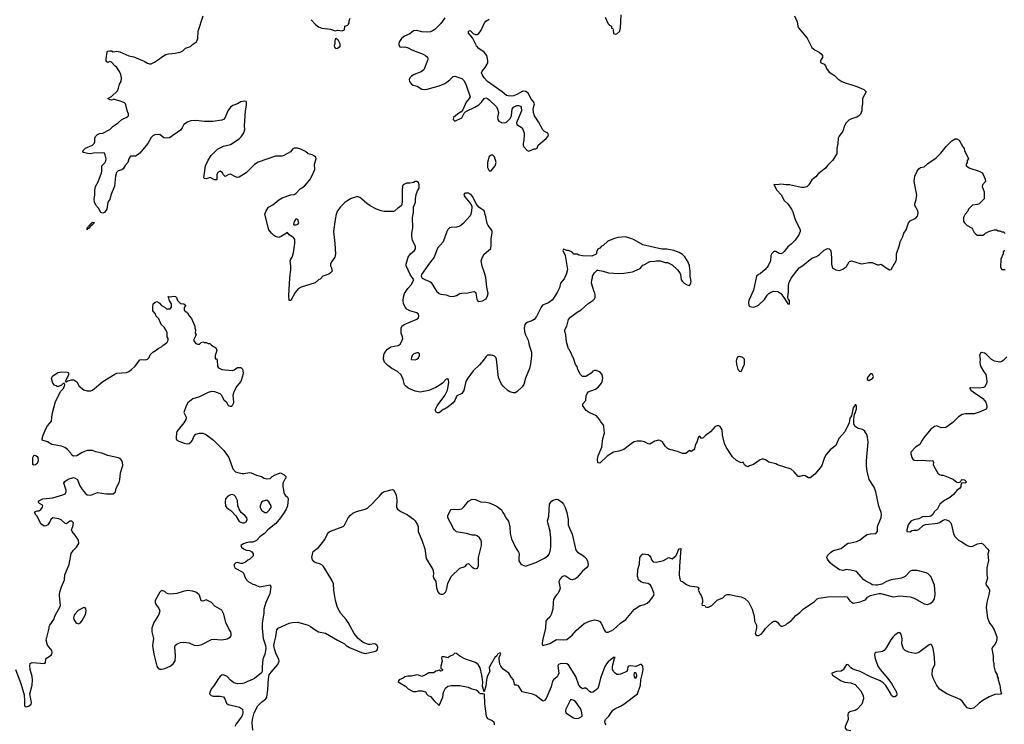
# Model space of a CAD drawing. Header units: inches. Extents: x 2293880 to 2522759, y 823965 to 1006879.
# Tile 258 of 325: x 2400367 to 2411780, y 958496 to 966665. Entities that reach past the tile are written whole.
import ezdxf

# ---------------------------------------------------------------- set-up
doc = ezdxf.new("R2010")
doc.units = ezdxf.units.IN
doc.header["$MEASUREMENT"] = 0
for name, color, linetype in [('C4905', 7, 'Continuous'), ('C4906', 7, 'Continuous'), ('C4915', 7, 'Continuous'), ('C4916', 7, 'Continuous')]:
    doc.layers.add(name, color=color, linetype=linetype)

msp = doc.modelspace()

# ---------------------------------------------------------------- linework, layer by layer
at = {"layer": 'C4905', "color": 5}
for points, elevation in [([(2400320, 959130), (2400381, 958970), (2400417, 958837), (2400424, 958770), (2400424, 958710), (2400430, 958701), (2400450, 958699), (2400478, 958710), (2400498, 958730), (2400502, 958750), (2400484, 958850), (2400510, 958950), (2400515, 959010), (2400510, 959050), (2400488, 959132), (2400484, 959176), (2400490, 959202), (2400510, 959211), (2400658, 959202), (2400667, 959213), (2400668, 959250), (2400676, 959264), (2400730, 959296), (2400741, 959310), (2400745, 959330), (2400741, 959350), (2400690, 959415), (2400673, 959470), (2400709, 959610), (2400709, 959631), (2400715, 959645), (2400762, 959710), (2400775, 959750), (2400839, 959870), (2400829, 959989), (2400830, 960000)], 140), ([(2401974, 960000), (2401936, 959930), (2401936, 959910), (2401945, 959890), (2401980, 959840), (2401990, 959810), (2401978, 959770), (2401922, 959678), (2401898, 959610), (2401897, 959570), (2401917, 959490), (2401908, 959408), (2401922, 959310), (2401956, 959170), (2401970, 959148), (2401990, 959135), (2402010, 959134), (2402050, 959143), (2402110, 959170), (2402144, 959196), (2402161, 959219), (2402167, 959233), (2402174, 959290), (2402166, 959390), (2402170, 959411), (2402191, 959431), (2402230, 959446), (2402270, 959448), (2402330, 959440), (2402390, 959415), (2402430, 959408), (2402477, 959423), (2402590, 959480), (2402610, 959484), (2402710, 959474), (2402770, 959488), (2402809, 959510), (2402818, 959530), (2402819, 959550), (2402813, 959570), (2402795, 959595), (2402757, 959677), (2402734, 959774), (2402710, 959819), (2402630, 959865), (2402589, 959909), (2402536, 959936), (2402530, 959938), (2402490, 959922), (2402470, 959928), (2402450, 959995), (2402444, 960000)], 140), ([(2403262, 960000), (2403220, 959910), (2403195, 959830), (2403195, 959785), (2403179, 959670), (2403179, 959610), (2403190, 959490), (2403217, 959410), (2403219, 959370), (2403210, 959310), (2403187, 959250), (2403176, 959164), (2403178, 959110), (2403170, 959094), (2403090, 959027), (2403056, 959010), (2403007, 958993), (2402970, 958972), (2402950, 958968), (2402890, 958967), (2402850, 958978), (2402810, 959008), (2402770, 959052), (2402730, 959068), (2402710, 959065), (2402690, 959052), (2402670, 959027), (2402617, 958943), (2402590, 958910), (2402571, 958870), (2402568, 958848), (2402585, 958830), (2402610, 958823), (2402690, 958824), (2402730, 958813), (2402745, 958790), (2402763, 958743), (2402785, 958725), (2402870, 958708), (2402914, 958694), (2402951, 958670), (2402953, 958633), (2402950, 958610), (2402942, 958590), (2402916, 958550), (2402877, 958503), (2402862, 958470)], 140), ([(2403068, 958430), (2403062, 958510), (2403064, 958550), (2403083, 958630), (2403127, 958710), (2403170, 958752), (2403218, 958790), (2403231, 958809), (2403244, 958896), (2403252, 959028), (2403260, 959070), (2403280, 959100), (2403358, 959190), (2403368, 959210), (2403373, 959230), (2403372, 959250), (2403338, 959310), (2403320, 959370), (2403314, 959410), (2403319, 959450), (2403337, 959510), (2403347, 959590), (2403361, 959610), (2403490, 959668), (2403530, 959678), (2403590, 959682), (2403710, 959646), (2403739, 959630), (2403790, 959590), (2403830, 959570), (2403910, 959554), (2404050, 959471), (2404106, 959446), (2404131, 959430), (2404151, 959411), (2404190, 959387), (2404327, 959327), (2404370, 959318), (2404390, 959320), (2404490, 959345), (2404507, 959353), (2404516, 959364), (2404518, 959390), (2404509, 959410), (2404490, 959427), (2404470, 959430), (2404430, 959421), (2404410, 959422), (2404350, 959446), (2404290, 959492), (2404244, 959550), (2404219, 959590), (2404175, 959675), (2404152, 959710), (2404090, 959781), (2404052, 959850), (2404027, 959930), (2404017, 960000)], 140), ([(2406593, 960000), (2406577, 959983), (2406555, 959945), (2406549, 959910), (2406547, 959830), (2406529, 959770), (2406510, 959739), (2406480, 959710), (2406467, 959690), (2406463, 959610), (2406427, 959467), (2406424, 959430), (2406430, 959411), (2406510, 959434), (2406590, 959480), (2406670, 959476), (2406710, 959481), (2406770, 959530), (2406816, 959584), (2406910, 959664), (2406970, 959692), (2407030, 959708), (2407070, 959698), (2407090, 959688), (2407108, 959670), (2407142, 959590), (2407156, 959570), (2407170, 959565), (2407190, 959566), (2407246, 959590), (2407332, 959668), (2407393, 959710), (2407490, 959827), (2407550, 959871), (2407610, 959887), (2407639, 959901), (2407670, 959927), (2407716, 959990), (2407719, 960000)], 140), ([(2408259, 960000), (2408265, 959990), (2408277, 959957), (2408282, 959930), (2408282, 959910), (2408274, 959890), (2408278, 959878), (2408310, 959874), (2408318, 959858), (2408330, 959854), (2408350, 959854), (2408390, 959872), (2408450, 959936), (2408518, 959962), (2408550, 959992), (2408566, 960000)], 140), ([(2408598, 960000), (2408664, 959984), (2408730, 959975), (2408773, 959953), (2408816, 959916), (2408859, 959830), (2408879, 959750), (2408885, 959690), (2408906, 959646), (2408906, 959610), (2408892, 959550), (2408902, 959530), (2408910, 959525), (2408935, 959525), (2408960, 959540), (2408989, 959571), (2409010, 959605), (2409042, 959638), (2409090, 959682), (2409110, 959692), (2409130, 959692), (2409150, 959682), (2409170, 959652), (2409190, 959632), (2409210, 959632), (2409249, 959651), (2409268, 959670), (2409310, 959696), (2409363, 959757), (2409410, 959791), (2409450, 959830), (2409579, 959921), (2409609, 959951), (2409630, 959959), (2409734, 959974), (2409930, 959979), (2409953, 959973), (2409990, 959927), (2410000, 959919)], 140), ([(2407166, 958490), (2407152, 958510), (2407149, 958530), (2407159, 958550), (2407196, 958590), (2407241, 958659), (2407264, 958676), (2407330, 958705), (2407370, 958728), (2407530, 958850), (2407564, 958950), (2407567, 959013), (2407588, 959090), (2407594, 959130), (2407591, 959171), (2407572, 959192), (2407550, 959186), (2407510, 959165), (2407450, 959173), (2407425, 959170), (2407418, 959162), (2407413, 959130), (2407403, 959110), (2407330, 959078), (2407310, 959073), (2407290, 959075), (2407270, 959088), (2407251, 959110), (2407237, 959137), (2407238, 959170), (2407262, 959258), (2407271, 959271), (2407250, 959272), (2407190, 959221), (2407170, 959199), (2407150, 959165), (2407098, 959030), (2407081, 958950), (2407067, 958913), (2407030, 958879), (2407010, 958868), (2406990, 958865), (2406970, 958875), (2406950, 958901), (2406930, 958915), (2406910, 958915), (2406890, 958908), (2406870, 958921), (2406850, 958951), (2406812, 959050), (2406730, 959184), (2406710, 959196), (2406650, 959201), (2406630, 959198), (2406612, 959188), (2406606, 959174), (2406616, 959090), (2406610, 959070), (2406595, 959045), (2406555, 959010), (2406544, 958996), (2406526, 958930), (2406470, 958796), (2406450, 958772), (2406430, 958766), (2406350, 958830), (2406310, 958846), (2406190, 958871), (2406150, 958941), (2406130, 958951), (2406111, 958951), (2406101, 958961), (2406091, 959010), (2406062, 959042), (2406038, 959090), (2405970, 959136), (2405944, 959170), (2405934, 959194), (2405924, 959250), (2405925, 959275), (2405942, 959310), (2405940, 959320), (2405930, 959322), (2405910, 959312), (2405898, 959290), (2405875, 959270), (2405815, 959170), (2405810, 959150), (2405815, 959110), (2405787, 959050), (2405778, 959010), (2405770, 958942), (2405750, 958872), (2405733, 958933), (2405737, 958990), (2405724, 959064), (2405703, 959150), (2405681, 959190), (2405650, 959211), (2405533, 959253), (2405467, 959287), (2405430, 959318), (2405410, 959322), (2405390, 959302), (2405350, 959282), (2405330, 959265), (2405290, 959278), (2405260, 959280), (2405258, 959262), (2405264, 959230), (2405248, 959170), (2405248, 959148), (2405266, 959130), (2405262, 959118), (2405250, 959114), (2405230, 959122), (2405210, 959118), (2405190, 959111), (2405169, 959091), (2405110, 959093), (2405072, 959068), (2405030, 959051), (2404990, 959067), (2404970, 959071), (2404910, 959055), (2404866, 959054), (2404830, 959046), (2404810, 959031), (2404766, 959010), (2404758, 959002), (2404755, 958990), (2404838, 958938), (2404870, 958906), (2404919, 958879), (2404930, 958875), (2404964, 958876), (2404990, 958885), (2405030, 958886), (2405070, 958873), (2405086, 958846), (2405102, 958830), (2405130, 958819), (2405170, 958769), (2405230, 958715), (2405270, 958809), (2405280, 958870), (2405289, 958891), (2405304, 958916), (2405330, 958937), (2405370, 958946), (2405470, 958946), (2405567, 958927), (2405607, 958907), (2405657, 958897), (2405670, 958888), (2405690, 958862), (2405710, 958852), (2405735, 958855), (2405749, 958849), (2405755, 958735), (2405773, 958590), (2405790, 958564), (2405842, 958542), (2405863, 958523), (2405868, 958490)], 120), ([(2410000, 959152), (2409970, 959187), (2409950, 959191), (2409913, 959127), (2409890, 959112), (2409833, 959107), (2409779, 959090), (2409783, 959070), (2409890, 959001), (2409930, 958985), (2410000, 958976)], 120), ([(2410000, 958645), (2409990, 958642), (2409970, 958625), (2409965, 958610), (2409972, 958550), (2409936, 958470), (2409935, 958450), (2409950, 958433), (2410000, 958424)], 120)]:
    msp.add_lwpolyline(points, dxfattribs=dict(at, elevation=elevation))
for points, elevation in [([(2401110, 959849), (2401046, 959814), (2401006, 959774), (2400999, 959761), (2400990, 959730), (2400993, 959710), (2401017, 959677), (2401030, 959667), (2401050, 959662), (2401070, 959673), (2401090, 959699), (2401128, 959770), (2401139, 959810), (2401135, 959835), (2401126, 959846)], 140), ([(2407510, 959094), (2407490, 959092), (2407484, 959070), (2407488, 959048), (2407496, 959036), (2407510, 959031), (2407522, 959050), (2407522, 959070)], 120), ([(2406770, 958781), (2406750, 958778), (2406696, 958670), (2406693, 958650), (2406699, 958630), (2406787, 958570), (2406810, 958563), (2406850, 958566), (2406877, 958583), (2406885, 958595), (2406882, 958630), (2406870, 958670), (2406810, 958759), (2406790, 958774)], 120)]:
    msp.add_lwpolyline(points, close=True, dxfattribs=dict(at, elevation=elevation))
at = {"layer": 'C4906', "color": 5}
for points, elevation in [([(2407154, 966694), (2407190, 966618), (2407203, 966603), (2407226, 966590), (2407228, 966568), (2407242, 966562), (2407247, 966547), (2407250, 966506), (2407270, 966498), (2407290, 966502), (2407322, 966530), (2407324, 966536), (2407331, 966569), (2407339, 966721)], 120), ([(2410000, 962062), (2409990, 962046), (2409981, 961990), (2409932, 961888), (2409862, 961810), (2409827, 961730), (2409762, 961678), (2409715, 961625), (2409695, 961590), (2409663, 961497), (2409645, 961470), (2409582, 961398), (2409530, 961355), (2409510, 961355), (2409470, 961378), (2409450, 961382), (2409410, 961368), (2409390, 961369), (2409343, 961423), (2409310, 961454), (2409150, 961504), (2409130, 961514), (2409050, 961535), (2409010, 961562), (2408990, 961569), (2408970, 961569), (2408950, 961562), (2408871, 961509), (2408826, 961494), (2408810, 961482), (2408786, 961490), (2408770, 961506), (2408754, 961534), (2408730, 961529), (2408675, 961555), (2408630, 961598), (2408555, 961710), (2408535, 961750), (2408513, 961850), (2408509, 961910), (2408488, 961948), (2408470, 961958), (2408450, 961958), (2408430, 961949), (2408373, 961887), (2408316, 961844), (2408290, 961819), (2408270, 961809), (2408250, 961838), (2408234, 961830), (2408221, 961779), (2408196, 961730), (2408187, 961690), (2408180, 961680), (2408150, 961658), (2408130, 961669), (2408090, 961634), (2408050, 961634), (2407990, 961659), (2407886, 961686), (2407874, 961694), (2407850, 961722), (2407819, 961770), (2407786, 961786), (2407770, 961789), (2407730, 961779), (2407670, 961745), (2407650, 961749), (2407610, 961770), (2407570, 961777), (2407523, 961777), (2407490, 961770), (2407470, 961758), (2407370, 961683), (2407310, 961661), (2407250, 961653), (2407175, 961605), (2407090, 961522), (2407070, 961526), (2407064, 961570), (2407074, 961610), (2407113, 961710), (2407127, 961810), (2407144, 961870), (2407137, 961950), (2407129, 961970), (2407103, 962003), (2407089, 962030), (2407052, 962072), (2406968, 962110), (2406934, 962134), (2406895, 962190), (2406895, 962210), (2406928, 962250), (2406935, 962310), (2406955, 962350), (2407040, 962380), (2407077, 962410), (2407110, 962451), (2407119, 962470), (2407125, 962510), (2407117, 962550), (2407090, 962582), (2407050, 962598), (2407030, 962598), (2407010, 962589), (2406990, 962568), (2406930, 962529), (2406890, 962528), (2406868, 962550), (2406838, 962610), (2406830, 962646), (2406809, 962669), (2406789, 962730), (2406738, 962838), (2406728, 962850), (2406704, 962930), (2406699, 963010), (2406684, 963050), (2406684, 963070), (2406709, 963110), (2406729, 963191), (2406750, 963218), (2406830, 963276), (2406877, 963303), (2406954, 963370), (2407011, 963409), (2407030, 963430), (2407038, 963450), (2407038, 963478), (2407035, 963495), (2407024, 963510), (2406995, 963610), (2406998, 963650), (2407007, 963673), (2407008, 963692), (2407028, 963732), (2407060, 963760), (2407070, 963762), (2407130, 963751), (2407191, 963731), (2407310, 963723), (2407370, 963727), (2407470, 963743), (2407488, 963750), (2407558, 963782), (2407590, 963818), (2407610, 963825), (2407670, 963861), (2407730, 963865), (2407750, 963871), (2407790, 963871), (2407850, 963851), (2407874, 963850), (2407930, 963822), (2407990, 963765), (2408019, 963730), (2408027, 963710), (2408036, 963650), (2408050, 963631), (2408071, 963610), (2408105, 963590), (2408130, 963585), (2408145, 963610), (2408150, 963630), (2408138, 963690), (2408139, 963750), (2408129, 963811), (2408114, 963854), (2408075, 963915), (2408050, 963941), (2408010, 963965), (2407950, 963989), (2407870, 964003), (2407810, 964005), (2407590, 964053), (2407490, 964112), (2407450, 964130), (2407390, 964146), (2407302, 964138), (2407250, 964125), (2407183, 964097), (2407130, 964048), (2407110, 964038), (2407090, 964018), (2407070, 964006), (2407054, 963970), (2407054, 963950), (2407050, 963946), (2406997, 963923), (2406890, 963928), (2406850, 963935), (2406830, 963948), (2406790, 963948), (2406770, 963969), (2406730, 963989), (2406709, 963989), (2406670, 964006), (2406662, 963990), (2406691, 963931), (2406718, 963770), (2406702, 963710), (2406679, 963661), (2406637, 963610), (2406623, 963557), (2406598, 963502), (2406543, 963417), (2406497, 963383), (2406426, 963354), (2406410, 963332), (2406356, 963224), (2406330, 963191), (2406310, 963177), (2406239, 963150), (2406222, 963130), (2406214, 963090), (2406219, 963050), (2406231, 963011), (2406260, 962950), (2406271, 962890), (2406298, 962810), (2406300, 962770), (2406289, 962671), (2406277, 962623), (2406231, 962510), (2406210, 962436), (2406193, 962410), (2406130, 962350), (2406110, 962338), (2406090, 962338), (2406050, 962352), (2406030, 962364), (2405970, 962415), (2405950, 962439), (2405915, 962515), (2405893, 962730), (2405887, 962747), (2405870, 962765), (2405850, 962773), (2405830, 962777), (2405790, 962774), (2405770, 962758), (2405743, 962717), (2405697, 962663), (2405625, 962595), (2405560, 962510), (2405537, 962470), (2405515, 962365), (2405491, 962330), (2405435, 962305), (2405410, 962250), (2405390, 962225), (2405330, 962173), (2405290, 962149), (2405275, 962145), (2405230, 962109), (2405210, 962109), (2405196, 962116), (2405186, 962130), (2405188, 962148), (2405205, 962190), (2405293, 962307), (2405325, 962370), (2405341, 962459), (2405337, 962490), (2405330, 962501), (2405310, 962497), (2405267, 962453), (2405230, 962425), (2405190, 962401), (2405110, 962366), (2405010, 962345), (2404950, 962358), (2404870, 962395), (2404839, 962419), (2404828, 962430), (2404813, 962493), (2404787, 962547), (2404747, 962587), (2404681, 962621), (2404634, 962654), (2404595, 962695), (2404582, 962730), (2404582, 962750), (2404593, 962790), (2404610, 962822), (2404630, 962845), (2404670, 962872), (2404754, 962886), (2404776, 962904), (2404794, 962930), (2404806, 962970), (2404804, 962990), (2404789, 963031), (2404789, 963090), (2404797, 963110), (2404822, 963130), (2404970, 963194), (2404988, 963210), (2404995, 963230), (2404990, 963250), (2404970, 963268), (2404890, 963289), (2404853, 963310), (2404837, 963330), (2404816, 963370), (2404810, 963410), (2404815, 963450), (2404827, 963490), (2404866, 963550), (2404903, 963590), (2404936, 963650), (2404893, 963710), (2404847, 963810), (2404845, 963830), (2404868, 963910), (2404897, 963950), (2404942, 963990), (2404954, 964010), (2404954, 964034), (2404921, 964110), (2404913, 964150), (2404914, 964190), (2404924, 964250), (2404920, 964370), (2404931, 964430), (2404933, 964490), (2404953, 964550), (2404954, 964590), (2404963, 964637), (2404978, 964682), (2404996, 964710), (2404999, 964750), (2404990, 964778), (2404970, 964788), (2404950, 964788), (2404930, 964778), (2404891, 964769), (2404850, 964769), (2404811, 964749), (2404803, 964730), (2404799, 964690), (2404802, 964550), (2404791, 964510), (2404771, 964490), (2404750, 964479), (2404716, 964450), (2404698, 964442), (2404590, 964443), (2404555, 964450), (2404504, 964470), (2404430, 964506), (2404390, 964535), (2404330, 964589), (2404310, 964604), (2404290, 964610), (2404269, 964611), (2404210, 964592), (2404170, 964570), (2404136, 964544), (2404086, 964494), (2404052, 964448), (2404036, 964410), (2404022, 964350), (2404004, 964210), (2404019, 964070), (2404027, 963950), (2404019, 963910), (2403982, 963858), (2403971, 963830), (2403971, 963810), (2403981, 963790), (2403987, 963750), (2403971, 963729), (2403950, 963713), (2403882, 963690), (2403850, 963658), (2403831, 963649), (2403790, 963615), (2403630, 963564), (2403594, 963546), (2403558, 963502), (2403510, 963408), (2403489, 963409), (2403485, 963470), (2403497, 963670), (2403509, 963770), (2403509, 963810), (2403501, 963870), (2403509, 963890), (2403525, 963910), (2403539, 963961), (2403557, 964070), (2403555, 964115), (2403540, 964140), (2403490, 964169), (2403470, 964198), (2403399, 964150), (2403370, 964141), (2403333, 964150), (2403310, 964165), (2403284, 964190), (2403255, 964230), (2403210, 964411), (2403222, 964450), (2403250, 964492), (2403300, 964520), (2403370, 964575), (2403410, 964598), (2403510, 964633), (2403550, 964640), (2403569, 964650), (2403617, 964703), (2403670, 964736), (2403730, 964807), (2403754, 964850), (2403788, 964928), (2403783, 964990), (2403804, 965050), (2403798, 965070), (2403783, 965083), (2403757, 965097), (2403709, 965109), (2403678, 965138), (2403625, 965165), (2403586, 965174), (2403550, 965175), (2403533, 965167), (2403507, 965133), (2403430, 965089), (2403410, 965084), (2403330, 965082), (2403130, 965015), (2403090, 964987), (2402991, 964889), (2402910, 964840), (2402890, 964837), (2402870, 964842), (2402810, 964873), (2402791, 964869), (2402748, 964848), (2402730, 964866), (2402718, 964890), (2402690, 964908), (2402665, 964895), (2402652, 964870), (2402652, 964808), (2402626, 964810), (2402575, 964835), (2402530, 964819), (2402510, 964822), (2402502, 964830), (2402522, 964970), (2402550, 965036), (2402588, 965092), (2402658, 965162), (2402730, 965197), (2402810, 965219), (2402910, 965285), (2402933, 965307), (2402966, 965354), (2402977, 965390), (2402974, 965434), (2402984, 965610), (2402995, 965675), (2402994, 965710), (2402990, 965715), (2402970, 965720), (2402930, 965711), (2402890, 965688), (2402837, 965670), (2402810, 965651), (2402778, 965610), (2402748, 965532), (2402730, 965509), (2402710, 965501), (2402606, 965486), (2402510, 965486), (2402410, 965498), (2402350, 965492), (2402310, 965475), (2402271, 965450), (2402250, 965410), (2402230, 965385), (2402105, 965295), (2402070, 965290), (2402037, 965297), (2401990, 965333), (2401934, 965330), (2401910, 965317), (2401890, 965299), (2401851, 965230), (2401761, 965119), (2401730, 965093), (2401710, 965083), (2401650, 965082), (2401631, 965050), (2401619, 965010), (2401590, 964974), (2401566, 964934), (2401550, 964924), (2401510, 964912), (2401488, 964892), (2401478, 964850), (2401467, 964733), (2401422, 964630), (2401410, 964582), (2401388, 964550), (2401375, 964470), (2401350, 964430), (2401330, 964421), (2401308, 964429), (2401281, 964481), (2401250, 964515), (2401233, 964550), (2401229, 964590), (2401237, 964630), (2401236, 964690), (2401246, 964730), (2401275, 964785), (2401314, 964890), (2401319, 964910), (2401319, 964970), (2401355, 965005), (2401366, 965030), (2401368, 965050), (2401359, 965099), (2401350, 965116), (2401330, 965123), (2401224, 965116), (2401189, 965109), (2401152, 965112), (2401105, 965125), (2401098, 965130), (2401102, 965150), (2401130, 965174), (2401210, 965210), (2401230, 965230), (2401238, 965250), (2401239, 965290), (2401246, 965310), (2401270, 965335), (2401290, 965344), (2401330, 965350), (2401410, 965393), (2401451, 965429), (2401510, 965468), (2401550, 965506), (2401610, 965533), (2401627, 965550), (2401629, 965570), (2401612, 965612), (2401598, 965678), (2401593, 965690), (2401581, 965701), (2401554, 965714), (2401470, 965740), (2401450, 965740), (2401430, 965732), (2401410, 965736), (2401387, 965750), (2401430, 965776), (2401499, 965841), (2401512, 965870), (2401523, 965917), (2401541, 965950), (2401546, 965990), (2401538, 966030), (2401524, 966064), (2401494, 966110), (2401470, 966130), (2401430, 966174), (2401410, 966181), (2401390, 966170), (2401376, 966176), (2401370, 966188), (2401370, 966210), (2401380, 966290), (2401390, 966300), (2401410, 966304), (2401430, 966304), (2401450, 966294), (2401490, 966299), (2401529, 966291), (2401630, 966244), (2401690, 966235), (2401790, 966190), (2401810, 966185), (2401850, 966162), (2401870, 966154), (2401890, 966154), (2401930, 966171), (2401989, 966210), (2402010, 966231), (2402060, 966260), (2402090, 966271), (2402170, 966276), (2402228, 966290), (2402256, 966304), (2402287, 966333), (2402346, 966354), (2402370, 966378), (2402415, 966410), (2402432, 966448), (2402437, 966530), (2402495, 966710)], 140), ([(2403745, 966665), (2403795, 966610), (2403830, 966583), (2403870, 966565), (2403970, 966556), (2404024, 966536), (2404050, 966542), (2404104, 966536), (2404130, 966546), (2404134, 966590), (2404170, 966602), (2404176, 966610), (2404186, 966630), (2404187, 966653), (2404196, 966684)], 120), ([(2405295, 966685), (2405250, 966622), (2405177, 966550), (2405160, 966540), (2405130, 966526), (2405090, 966522), (2405030, 966524), (2404970, 966541), (2404930, 966536), (2404890, 966500), (2404828, 966472), (2404794, 966446), (2404768, 966412), (2404760, 966390), (2404760, 966370), (2404772, 966352), (2404790, 966346), (2404830, 966350), (2404870, 966339), (2404914, 966314), (2405045, 966265), (2405072, 966250), (2405094, 966230), (2405097, 966210), (2405095, 966190), (2405050, 966084), (2405020, 966060), (2404941, 966030), (2404910, 966012), (2404890, 965990), (2404883, 965970), (2404886, 965950), (2404910, 965917), (2404926, 965906), (2404973, 965893), (2405030, 965859), (2405055, 965855), (2405090, 965861), (2405230, 965898), (2405294, 965926), (2405353, 965967), (2405390, 966007), (2405410, 966011), (2405490, 965984), (2405517, 965957), (2405544, 965904), (2405587, 965770), (2405577, 965750), (2405542, 965710), (2405502, 965618), (2405485, 965595), (2405442, 965570), (2405395, 965530), (2405390, 965508), (2405410, 965489), (2405490, 965529), (2405517, 965583), (2405539, 965601), (2405643, 965650), (2405690, 965678), (2405720, 965710), (2405750, 965752), (2405770, 965759), (2405790, 965753), (2405810, 965737), (2405894, 965654), (2405906, 965626), (2405915, 965590), (2405907, 965530), (2405909, 965509), (2405922, 965490), (2405950, 965474), (2405990, 965470), (2406010, 965476), (2406056, 965524), (2406066, 965554), (2406074, 965626), (2406089, 965651), (2406130, 965670), (2406150, 965670), (2406170, 965661), (2406181, 965650), (2406184, 965610), (2406132, 965490), (2406127, 965470), (2406130, 965450), (2406190, 965412), (2406203, 965383), (2406215, 965350), (2406215, 965330), (2406212, 965268), (2406201, 965230), (2406201, 965210), (2406210, 965189), (2406250, 965149), (2406270, 965141), (2406277, 965143), (2406330, 965169), (2406350, 965168), (2406365, 965175), (2406378, 965210), (2406470, 965287), (2406487, 965310), (2406495, 965330), (2406490, 965351), (2406450, 965370), (2406429, 965389), (2406381, 965481), (2406335, 965550), (2406323, 965590), (2406320, 965630), (2406334, 965690), (2406327, 965710), (2406293, 965753), (2406265, 965810), (2406232, 965832), (2406210, 965835), (2406190, 965832), (2406130, 965798), (2406090, 965783), (2406050, 965778), (2406010, 965786), (2405960, 965830), (2405790, 965950), (2405750, 965990), (2405727, 966030), (2405721, 966050), (2405727, 966070), (2405761, 966110), (2405786, 966150), (2405794, 966170), (2405794, 966190), (2405780, 966250), (2405750, 966290), (2405690, 966332), (2405661, 966361), (2405616, 966456), (2405570, 966507), (2405569, 966530), (2405590, 966538), (2405623, 966503), (2405650, 966492), (2405670, 966495), (2405690, 966505), (2405717, 966543), (2405754, 966630), (2405771, 966649), (2405810, 966670)], 120), ([(2409349, 966710), (2409379, 966639), (2409385, 966590), (2409394, 966570), (2409494, 966450), (2409550, 966342), (2409588, 966310), (2409635, 966290), (2409659, 966270), (2409674, 966250), (2409673, 966227), (2409649, 966190), (2409650, 966169), (2409690, 966148), (2409709, 966129), (2409720, 966100), (2409750, 966058), (2409810, 966018), (2409850, 965978), (2409898, 965950), (2409948, 965930), (2410000, 965914)], 120), ([(2410000, 965513), (2409978, 965502), (2409945, 965470), (2409927, 965433), (2409907, 965373), (2409866, 965314), (2409856, 965290), (2409852, 965230), (2409839, 965170), (2409837, 965110), (2409790, 965031), (2409730, 964976), (2409710, 964947), (2409670, 964911), (2409622, 964878), (2409597, 964843), (2409548, 964810), (2409513, 964750), (2409490, 964728), (2409460, 964720), (2409430, 964720), (2409290, 964750), (2409250, 964751), (2409190, 964759), (2409150, 964751), (2409107, 964753), (2409145, 964690), (2409193, 964633), (2409229, 964570), (2409269, 964530), (2409313, 964470), (2409330, 964438), (2409347, 964370), (2409363, 964330), (2409412, 964232), (2409412, 964210), (2409397, 964170), (2409357, 964110), (2409310, 964062), (2409269, 964030), (2409230, 963976), (2409210, 963959), (2409190, 963951), (2409170, 963956), (2409130, 963976), (2409110, 963976), (2409085, 963955), (2409074, 963930), (2409069, 963870), (2409041, 963810), (2409009, 963770), (2408950, 963718), (2408929, 963711), (2408909, 963690), (2408872, 963528), (2408819, 963410), (2408815, 963390), (2408818, 963350), (2408830, 963338), (2408870, 963333), (2408890, 963336), (2408930, 963355), (2408999, 963421), (2409031, 963470), (2409051, 963490), (2409073, 963507), (2409110, 963518), (2409153, 963513), (2409189, 963490), (2409226, 963446), (2409270, 963369), (2409290, 963368), (2409290, 963410), (2409276, 963430), (2409271, 963451), (2409278, 963510), (2409277, 963577), (2409281, 963610), (2409310, 963670), (2409401, 963790), (2409446, 963814), (2409550, 963900), (2409602, 963918), (2409638, 963942), (2409690, 963993), (2409730, 964011), (2409750, 964009), (2409769, 963990), (2409776, 963904), (2409775, 963830), (2409790, 963789), (2409799, 963779), (2409826, 963766), (2409870, 963757), (2409908, 963772), (2409950, 963804), (2409982, 963858), (2409990, 963865), (2410000, 963867)], 120), ([(2400830, 960000), (2400832, 960030), (2400852, 960090), (2400886, 960170), (2400889, 960230), (2400940, 960350), (2400965, 960475), (2400990, 960515), (2401025, 960550), (2401052, 960592), (2401049, 960630), (2401009, 960690), (2400974, 960730), (2400969, 960751), (2400984, 960790), (2400989, 960830), (2400972, 960852), (2400947, 960853), (2400910, 960822), (2400890, 960829), (2400846, 960866), (2400820, 960880), (2400750, 960889), (2400728, 960872), (2400718, 960850), (2400691, 960810), (2400670, 960798), (2400650, 960795), (2400610, 960822), (2400570, 960908), (2400549, 960929), (2400542, 960950), (2400550, 960962), (2400569, 960971), (2400590, 960971), (2400612, 960988), (2400630, 961014), (2400634, 961030), (2400630, 961035), (2400595, 961055), (2400582, 961070), (2400595, 961090), (2400635, 961110), (2400750, 961122), (2400865, 961155), (2400892, 961168), (2400905, 961190), (2400905, 961210), (2400879, 961290), (2400889, 961310), (2400930, 961339), (2400990, 961356), (2401010, 961351), (2401035, 961335), (2401059, 961270), (2401090, 961218), (2401130, 961171), (2401150, 961156), (2401190, 961151), (2401270, 961183), (2401370, 961167), (2401452, 961168), (2401477, 961190), (2401486, 961234), (2401519, 961301), (2401529, 961330), (2401534, 961410), (2401562, 961498), (2401559, 961530), (2401550, 961554), (2401530, 961576), (2401510, 961586), (2401390, 961613), (2401319, 961639), (2401250, 961654), (2401210, 961669), (2401150, 961669), (2401090, 961649), (2401030, 961609), (2400990, 961604), (2400970, 961618), (2400959, 961639), (2400922, 961682), (2400890, 961705), (2400850, 961720), (2400741, 961741), (2400690, 961772), (2400629, 961789), (2400626, 961806), (2400637, 961850), (2400670, 961922), (2400690, 961955), (2400737, 962010), (2400743, 962090), (2400782, 962238), (2400843, 962357), (2400873, 962390), (2400888, 962430), (2400886, 962446), (2400870, 962448), (2400851, 962429), (2400810, 962409), (2400790, 962422), (2400770, 962428), (2400749, 962450), (2400735, 962510), (2400747, 962533), (2400810, 962574), (2400850, 962581), (2400917, 962577), (2400931, 962570), (2400931, 962549), (2400921, 962519), (2400912, 962510), (2400894, 962470), (2400905, 962465), (2400923, 962477), (2400969, 962491), (2400994, 962490), (2401030, 962465), (2401057, 962417), (2401110, 962374), (2401150, 962363), (2401190, 962363), (2401210, 962371), (2401329, 962471), (2401470, 962556), (2401494, 962566), (2401551, 962569), (2401604, 962576), (2401630, 962585), (2401664, 962610), (2401704, 962650), (2401759, 962721), (2401774, 962726), (2401830, 962723), (2401848, 962730), (2401868, 962750), (2401880, 962780), (2401909, 962811), (2401950, 962832), (2401970, 962852), (2402010, 962872), (2402030, 962892), (2402050, 962902), (2402075, 962925), (2402088, 962950), (2402088, 962970), (2402078, 962990), (2402075, 963035), (2402062, 963070), (2402040, 963100), (2402008, 963130), (2401978, 963198), (2401950, 963228), (2401938, 963258), (2401910, 963288), (2401909, 963330), (2401915, 963370), (2401938, 963390), (2401956, 963396), (2401984, 963384), (2402010, 963352), (2402054, 963330), (2402070, 963314), (2402110, 963314), (2402127, 963333), (2402128, 963370), (2402105, 963405), (2402096, 963436), (2402086, 963454), (2402111, 963451), (2402150, 963459), (2402174, 963454), (2402185, 963445), (2402194, 963410), (2402230, 963374), (2402270, 963372), (2402290, 963354), (2402290, 963348), (2402272, 963330), (2402272, 963292), (2402290, 963285), (2402310, 963265), (2402331, 963231), (2402360, 963200), (2402398, 963110), (2402398, 963090), (2402405, 963070), (2402402, 963030), (2402412, 963010), (2402382, 962950), (2402392, 962930), (2402410, 962912), (2402430, 962902), (2402450, 962902), (2402470, 962922), (2402490, 962932), (2402504, 962924), (2402530, 962922), (2402550, 962912), (2402570, 962911), (2402590, 962892), (2402642, 962862), (2402651, 962829), (2402631, 962770), (2402632, 962752), (2402634, 962734), (2402650, 962732), (2402657, 962717), (2402658, 962650), (2402671, 962630), (2402708, 962608), (2402830, 962598), (2402853, 962607), (2402890, 962631), (2402931, 962631), (2402950, 962614), (2402958, 962570), (2402951, 962531), (2402931, 962470), (2402884, 962416), (2402847, 962350), (2402837, 962310), (2402844, 962230), (2402841, 962210), (2402830, 962189), (2402818, 962182), (2402810, 962179), (2402789, 962189), (2402768, 962228), (2402738, 962250), (2402709, 962309), (2402690, 962328), (2402630, 962349), (2402590, 962354), (2402550, 962344), (2402450, 962294), (2402372, 962270), (2402317, 962223), (2402296, 962190), (2402271, 962110), (2402296, 962056), (2402293, 962030), (2402270, 961990), (2402202, 961910), (2402190, 961890), (2402183, 961870), (2402179, 961830), (2402181, 961810), (2402190, 961791), (2402210, 961777), (2402274, 961754), (2402308, 961748), (2402330, 961750), (2402356, 961770), (2402370, 961790), (2402387, 961833), (2402410, 961859), (2402450, 961873), (2402490, 961870), (2402533, 961853), (2402614, 961790), (2402734, 961670), (2402790, 961590), (2402838, 961458), (2402870, 961425), (2402894, 961414), (2402944, 961404), (2402970, 961404), (2403030, 961415), (2403050, 961413), (2403110, 961384), (2403168, 961368), (2403202, 961350), (2403230, 961343), (2403270, 961346), (2403295, 961370), (2403329, 961390), (2403390, 961411), (2403434, 961390), (2403452, 961370), (2403451, 961350), (2403441, 961339), (2403416, 961290), (2403415, 961250), (2403431, 961170), (2403447, 961147), (2403471, 961131), (2403478, 961110), (2403470, 961028), (2403456, 960990), (2403433, 960950), (2403390, 960889), (2403334, 960826), (2403243, 960750), (2403206, 960710), (2403150, 960669), (2403110, 960628), (2403070, 960608), (2403030, 960609), (2402990, 960601), (2402962, 960590), (2402932, 960570), (2402938, 960550), (2402962, 960530), (2402990, 960516), (2403031, 960511), (2403057, 960497), (2403072, 960472), (2403072, 960450), (2403034, 960410), (2403010, 960398), (2402985, 960375), (2402950, 960362), (2402930, 960362), (2402892, 960372), (2402874, 960370), (2402851, 960350), (2402851, 960330), (2402865, 960305), (2402945, 960265), (2402962, 960250), (2402986, 960186), (2403014, 960150), (2403070, 960122), (2403090, 960118), (2403110, 960105), (2403150, 960091), (2403270, 960112), (2403278, 960090), (2403267, 960010), (2403262, 960000)], 140), ([(2404017, 960000), (2404010, 960050), (2404004, 960124), (2403986, 960166), (2403890, 960324), (2403870, 960344), (2403853, 960353), (2403792, 960372), (2403780, 960380), (2403762, 960402), (2403752, 960430), (2403760, 960470), (2403770, 960498), (2403830, 960547), (2403877, 960603), (2403903, 960637), (2403935, 960705), (2403950, 960725), (2403970, 960737), (2404115, 960790), (2404130, 960805), (2404176, 960890), (2404201, 960919), (2404230, 960944), (2404270, 960965), (2404370, 960990), (2404398, 961002), (2404462, 961058), (2404490, 961094), (2404539, 961141), (2404570, 961181), (2404590, 961196), (2404630, 961202), (2404670, 961216), (2404690, 961219), (2404705, 961210), (2404731, 961151), (2404739, 961090), (2404734, 961026), (2404736, 961010), (2404747, 960990), (2404784, 960964), (2404863, 960923), (2404930, 960876), (2404950, 960855), (2404977, 960810), (2404984, 960784), (2404987, 960730), (2405030, 960630), (2405063, 960530), (2405077, 960417), (2405155, 960290), (2405164, 960250), (2405159, 960210), (2405167, 960187), (2405190, 960150), (2405199, 960079), (2405212, 960032), (2405230, 960011), (2405250, 960005), (2405270, 960004), (2405285, 960010), (2405304, 960030), (2405316, 960050), (2405331, 960129), (2405370, 960210), (2405470, 960305), (2405519, 960321), (2405533, 960330), (2405550, 960351), (2405570, 960359), (2405610, 960319), (2405630, 960305), (2405650, 960299), (2405672, 960308), (2405684, 960336), (2405686, 960430), (2405720, 960570), (2405721, 960610), (2405714, 960634), (2405697, 960657), (2405670, 960680), (2405650, 960687), (2405610, 960690), (2405547, 960707), (2405450, 960723), (2405430, 960729), (2405405, 960750), (2405390, 960770), (2405379, 960799), (2405329, 960890), (2405330, 960912), (2405355, 960970), (2405370, 960985), (2405390, 960991), (2405446, 960986), (2405490, 960996), (2405520, 961020), (2405570, 961085), (2405610, 961105), (2405650, 961101), (2405710, 961077), (2405773, 961073), (2405810, 961065), (2405891, 961030), (2405918, 961010), (2405950, 960982), (2405966, 960950), (2405985, 960925), (2406001, 960890), (2406032, 960852), (2406047, 960787), (2406053, 960710), (2406068, 960648), (2406112, 960552), (2406150, 960490), (2406155, 960475), (2406151, 960411), (2406154, 960390), (2406170, 960361), (2406190, 960345), (2406230, 960331), (2406350, 960371), (2406450, 960421), (2406490, 960450), (2406504, 960470), (2406516, 960504), (2406525, 960550), (2406524, 960656), (2406514, 960734), (2406488, 960830), (2406485, 960855), (2406499, 960910), (2406509, 961050), (2406530, 961085), (2406550, 961096), (2406590, 961107), (2406610, 961103), (2406652, 961072), (2406671, 961050), (2406691, 961010), (2406710, 960952), (2406724, 960870), (2406724, 960810), (2406738, 960770), (2406770, 960701), (2406814, 960514), (2406831, 960491), (2406904, 960450), (2406930, 960425), (2406950, 960390), (2406956, 960350), (2406953, 960330), (2406936, 960310), (2406890, 960270), (2406830, 960198), (2406810, 960182), (2406770, 960170), (2406750, 960175), (2406695, 960215), (2406678, 960218), (2406650, 960207), (2406630, 960183), (2406618, 960150), (2406630, 960070), (2406625, 960050), (2406610, 960017), (2406593, 960000)], 140), ([(2410000, 960282), (2409970, 960288), (2409950, 960290), (2409910, 960279), (2409870, 960286), (2409790, 960346), (2409763, 960370), (2409730, 960410), (2409723, 960430), (2409730, 960454), (2409769, 960490), (2409799, 960510), (2409890, 960536), (2409950, 960585), (2409970, 960595), (2410000, 960601)], 140), ([(2407719, 960000), (2407722, 960010), (2407719, 960019), (2407692, 960090), (2407678, 960110), (2407650, 960127), (2407597, 960137), (2407568, 960148), (2407541, 960170), (2407534, 960190), (2407529, 960210), (2407533, 960290), (2407550, 960354), (2407557, 960430), (2407578, 960462), (2407590, 960471), (2407650, 960466), (2407670, 960451), (2407683, 960430), (2407690, 960402), (2407710, 960378), (2407750, 960375), (2407830, 960395), (2407890, 960431), (2407930, 960416), (2407974, 960450), (2407995, 960490), (2407999, 960510), (2408010, 960531), (2408030, 960534), (2408014, 960330), (2408012, 960230), (2408018, 960178), (2408030, 960155), (2408050, 960150), (2408098, 960118), (2408130, 960103), (2408214, 960090), (2408230, 960082), (2408238, 960070), (2408232, 960050), (2408259, 960000)], 140), ([(2402444, 960000), (2402410, 960029), (2402370, 960041), (2402310, 960046), (2402263, 960037), (2402188, 960012), (2402110, 960005), (2402087, 960007), (2402070, 960017), (2402050, 960037), (2402010, 960049), (2401990, 960029), (2401974, 960000)], 140), ([(2408566, 960000), (2408570, 960002), (2408590, 960002), (2408598, 960000)], 140)]:
    msp.add_lwpolyline(points, dxfattribs=dict(at, elevation=elevation))
for points, elevation in [([(2404030, 966328), (2404016, 966356), (2404015, 966370), (2404024, 966390), (2404022, 966418), (2404030, 966452), (2404055, 966435), (2404078, 966390), (2404076, 966350), (2404050, 966329)], 120), ([(2405830, 965095), (2405810, 965078), (2405791, 965010), (2405791, 964951), (2405810, 964914), (2405830, 964912), (2405879, 964970), (2405889, 965010), (2405870, 965075), (2405850, 965094)], 140), ([(2405570, 964653), (2405530, 964653), (2405522, 964650), (2405516, 964630), (2405525, 964610), (2405583, 964543), (2405603, 964510), (2405607, 964490), (2405604, 964450), (2405597, 964410), (2405588, 964390), (2405502, 964298), (2405468, 964272), (2405430, 964258), (2405370, 964256), (2405350, 964251), (2405330, 964234), (2405317, 964210), (2405275, 964090), (2405210, 964018), (2405170, 963910), (2405118, 963842), (2405026, 963710), (2405019, 963690), (2405031, 963670), (2405070, 963648), (2405121, 963630), (2405138, 963618), (2405198, 963518), (2405230, 963489), (2405250, 963482), (2405310, 963474), (2405350, 963458), (2405390, 963456), (2405430, 963468), (2405470, 963490), (2405490, 963496), (2405561, 963499), (2405630, 963514), (2405645, 963505), (2405653, 963493), (2405667, 963426), (2405674, 963410), (2405690, 963398), (2405730, 963406), (2405772, 963430), (2405790, 963465), (2405796, 963490), (2405783, 963563), (2405770, 963675), (2405756, 963730), (2405727, 963807), (2405717, 963870), (2405730, 963910), (2405750, 963945), (2405829, 964011), (2405833, 964047), (2405831, 964130), (2405844, 964190), (2405843, 964210), (2405835, 964230), (2405797, 964277), (2405784, 964304), (2405770, 964378), (2405750, 964448), (2405689, 964490), (2405658, 964530), (2405619, 964610), (2405604, 964630)], 140), ([(2403570, 964355), (2403562, 964350), (2403550, 964326), (2403542, 964290), (2403550, 964285), (2403570, 964287), (2403590, 964296), (2403604, 964310), (2403590, 964348)], 140), ([(2401170, 964244), (2401154, 964246), (2401150, 964229), (2401149, 964250), (2401162, 964258), (2401165, 964270), (2401179, 964281), (2401190, 964298), (2401210, 964316), (2401230, 964314), (2401231, 964311), (2401220, 964300), (2401216, 964290), (2401200, 964280)], 140), ([(2404970, 962803), (2404937, 962790), (2404916, 962770), (2404907, 962750), (2404906, 962730), (2404910, 962727), (2404950, 962722), (2404970, 962728), (2404990, 962744), (2405003, 962770), (2405003, 962790), (2404990, 962801)], 140), ([(2408710, 962761), (2408690, 962757), (2408678, 962742), (2408673, 962710), (2408675, 962670), (2408690, 962611), (2408710, 962591), (2408730, 962585), (2408769, 962670), (2408769, 962729), (2408749, 962750)], 140), ([(2400530, 961502), (2400518, 961510), (2400518, 961590), (2400529, 961611), (2400544, 961616), (2400554, 961614), (2400570, 961602), (2400576, 961590), (2400581, 961550), (2400570, 961518), (2400550, 961504)], 140), ([(2402830, 961161), (2402810, 961158), (2402778, 961142), (2402754, 961110), (2402748, 961070), (2402751, 961030), (2402766, 961006), (2402814, 960974), (2402874, 960914), (2402910, 960846), (2402950, 960831), (2402970, 960831), (2402990, 960845), (2403002, 960870), (2402998, 960890), (2402977, 960917), (2402933, 960953), (2402909, 960989), (2402896, 961030), (2402891, 961091), (2402870, 961137), (2402853, 961153)], 140), ([(2403230, 961094), (2403190, 961084), (2403171, 961070), (2403156, 961030), (2403156, 961010), (2403175, 960975), (2403210, 960952), (2403230, 960952), (2403260, 960980), (2403282, 961010), (2403282, 961030), (2403255, 961075)], 140)]:
    msp.add_lwpolyline(points, close=True, dxfattribs=dict(at, elevation=elevation))
at = {"layer": 'C4915', "color": 5}
for points, elevation in [([(2410000, 959919), (2410010, 959911), (2410030, 959902), (2410110, 959917), (2410149, 959931), (2410170, 959941), (2410195, 959970), (2410230, 959991), (2410274, 960000)], 140), ([(2411601, 960000), (2411578, 959910), (2411570, 959850), (2411585, 959730), (2411609, 959669), (2411636, 959636), (2411661, 959590), (2411693, 959510), (2411693, 959487), (2411684, 959450), (2411670, 959422), (2411642, 959390), (2411635, 959370), (2411649, 959290), (2411649, 959231), (2411658, 959198), (2411659, 959170), (2411675, 959110), (2411698, 959070), (2411698, 959050), (2411708, 959030), (2411709, 959010), (2411729, 958950), (2411735, 958890), (2411746, 958850), (2411735, 958845), (2411670, 958841), (2411606, 958814), (2411530, 958771), (2411490, 958742), (2411431, 958689), (2411418, 958682), (2411390, 958674), (2411350, 958688), (2411329, 958709), (2411290, 958764), (2411270, 958782), (2411115, 958850), (2411030, 958905), (2410993, 958953), (2410954, 959030), (2410942, 959070), (2410946, 959130), (2410973, 959190), (2410975, 959210), (2410968, 959310), (2410950, 959392), (2410938, 959418), (2410930, 959426), (2410910, 959417), (2410791, 959329), (2410777, 959323), (2410750, 959318), (2410710, 959323), (2410674, 959334), (2410632, 959352), (2410612, 959372), (2410594, 959430), (2410595, 959490), (2410590, 959522), (2410583, 959543), (2410570, 959559), (2410550, 959557), (2410510, 959530), (2410490, 959510), (2410463, 959477), (2410410, 959383), (2410388, 959352), (2410370, 959340), (2410350, 959335), (2410290, 959327), (2410281, 959319), (2410276, 959304), (2410280, 959270), (2410315, 959170), (2410341, 959130), (2410430, 959029), (2410474, 958970), (2410530, 958868), (2410536, 958844), (2410530, 958825), (2410510, 958816), (2410490, 958816), (2410471, 958830), (2410459, 958859), (2410405, 958945), (2410376, 958976), (2410342, 959002), (2410230, 959046), (2410110, 959108), (2410046, 959126), (2410019, 959139), (2410002, 959150), (2410000, 959152)], 120), ([(2410391, 960000), (2410490, 959974), (2410570, 959985), (2410690, 959973), (2410737, 959957), (2410850, 959894), (2410890, 959887), (2410922, 959898), (2410950, 959918), (2410959, 959930), (2410969, 959951), (2410978, 960000)], 140), ([(2410000, 958976), (2410010, 958974), (2410050, 958956), (2410114, 958890), (2410145, 958830), (2410148, 958790), (2410129, 958730), (2410070, 958668), (2410050, 958658), (2410000, 958645)], 120)]:
    msp.add_lwpolyline(points, dxfattribs=dict(at, elevation=elevation))
at = {"layer": 'C4916', "color": 5}
for points, elevation in [([(2410000, 965914), (2410072, 965892), (2410150, 965855), (2410178, 965830), (2410138, 965750), (2410138, 965690), (2410129, 965650), (2410129, 965610), (2410113, 965570), (2410090, 965548), (2410070, 965535), (2410010, 965517), (2410000, 965513)], 120), ([(2410000, 963867), (2410010, 963869), (2410110, 963837), (2410130, 963836), (2410211, 963851), (2410250, 963851), (2410310, 963821), (2410330, 963821), (2410350, 963829), (2410370, 963819), (2410410, 963787), (2410450, 963766), (2410470, 963769), (2410526, 963870), (2410532, 963890), (2410532, 963950), (2410564, 964050), (2410571, 964090), (2410603, 964150), (2410616, 964190), (2410643, 964230), (2410671, 964309), (2410688, 964332), (2410756, 964364), (2410773, 964387), (2410778, 964402), (2410781, 964430), (2410776, 964450), (2410743, 964510), (2410742, 964530), (2410759, 964581), (2410765, 964630), (2410736, 964790), (2410744, 964850), (2410770, 964910), (2410790, 964937), (2410810, 964953), (2410850, 964959), (2410890, 964993), (2410990, 965064), (2411043, 965117), (2411106, 965194), (2411170, 965262), (2411210, 965282), (2411230, 965282), (2411258, 965270), (2411298, 965190), (2411315, 965170), (2411318, 965150), (2411366, 965050), (2411348, 965032), (2411348, 965010), (2411338, 964990), (2411338, 964970), (2411382, 964942), (2411490, 964909), (2411522, 964890), (2411535, 964870), (2411557, 964817), (2411562, 964790), (2411529, 964750), (2411522, 964730), (2411548, 964668), (2411548, 964590), (2411490, 964532), (2411470, 964522), (2411410, 964514), (2411366, 964470), (2411356, 964444), (2411328, 964412), (2411308, 964370), (2411308, 964330), (2411318, 964310), (2411350, 964278), (2411398, 964250), (2411410, 964238), (2411430, 964198), (2411450, 964178), (2411470, 964168), (2411530, 964168), (2411550, 964178), (2411562, 964190), (2411610, 964214), (2411668, 964228), (2411690, 964229), (2411710, 964218), (2411730, 964218), (2411750, 964206), (2411770, 964206), (2411790, 964186)], 120), ([(2411786, 963990), (2411768, 963972), (2411768, 963950), (2411738, 963890), (2411736, 963796), (2411750, 963769), (2411790, 963768)], 120), ([(2411810, 962756), (2411767, 962713), (2411750, 962701), (2411730, 962695), (2411668, 962708), (2411630, 962726), (2411570, 962787), (2411550, 962797), (2411515, 962805), (2411503, 962797), (2411494, 962770), (2411499, 962730), (2411497, 962690), (2411506, 962650), (2411542, 962582), (2411564, 962550), (2411575, 962510), (2411579, 962470), (2411575, 962450), (2411555, 962410), (2411539, 962401), (2411487, 962393), (2411390, 962398), (2411378, 962390), (2411386, 962386), (2411393, 962370), (2411418, 962350), (2411530, 962272), (2411552, 962250), (2411565, 962230), (2411577, 962190), (2411579, 962170), (2411569, 962151), (2411490, 962113), (2411430, 962095), (2411330, 962095), (2411290, 962086), (2411250, 962062), (2411185, 961995), (2411130, 961955), (2411101, 961939), (2411050, 961935), (2410996, 961956), (2410970, 961950), (2410930, 961916), (2410856, 961830), (2410827, 961790), (2410799, 961741), (2410750, 961710), (2410697, 961650), (2410698, 961630), (2410710, 961589), (2410720, 961570), (2410737, 961557), (2410770, 961553), (2410830, 961560), (2410910, 961549), (2410953, 961553), (2410959, 961530), (2410957, 961510), (2410965, 961490), (2411009, 961409), (2411030, 961393), (2411050, 961386), (2411070, 961385), (2411150, 961354), (2411190, 961334), (2411230, 961304), (2411250, 961298), (2411274, 961306), (2411282, 961330), (2411290, 961335), (2411318, 961330), (2411338, 961310), (2411338, 961302), (2411327, 961293), (2411286, 961294), (2411278, 961270), (2411278, 961250), (2411262, 961230), (2411230, 961206), (2411190, 961161), (2411150, 961127), (2411075, 961085), (2411033, 961050), (2411004, 960996), (2410970, 960964), (2410950, 960930), (2410930, 960910), (2410910, 960904), (2410830, 960900), (2410790, 960880), (2410730, 960868), (2410697, 960850), (2410666, 960810), (2410649, 960750), (2410649, 960730), (2410690, 960729), (2410710, 960742), (2410730, 960748), (2410770, 960746), (2410790, 960755), (2410840, 960800), (2410866, 960814), (2411010, 960827), (2411030, 960834), (2411070, 960862), (2411090, 960869), (2411110, 960868), (2411136, 960856), (2411160, 960830), (2411168, 960808), (2411190, 960703), (2411209, 960669), (2411250, 960632), (2411289, 960610), (2411348, 960568), (2411390, 960558), (2411417, 960563), (2411470, 960589), (2411510, 960595), (2411530, 960588), (2411590, 960528), (2411599, 960510), (2411589, 960470), (2411595, 960395), (2411579, 960310), (2411577, 960230), (2411585, 960190), (2411564, 960130), (2411568, 960108), (2411599, 960070), (2411609, 960050), (2411604, 960010), (2411601, 960000)], 120), ([(2410000, 960601), (2410070, 960614), (2410110, 960635), (2410170, 960684), (2410190, 960695), (2410230, 960704), (2410290, 960710), (2410310, 960730), (2410312, 960790), (2410352, 960892), (2410355, 960930), (2410352, 960952), (2410324, 961024), (2410292, 961190), (2410270, 961244), (2410215, 961335), (2410192, 961430), (2410184, 961490), (2410184, 961550), (2410202, 961770), (2410189, 961849), (2410160, 961900), (2410135, 961915), (2410085, 961925), (2410050, 961948), (2410036, 961976), (2410035, 962030), (2410042, 962090), (2410055, 962110), (2410058, 962130), (2410068, 962150), (2410067, 962187), (2410058, 962198), (2410050, 962198), (2410030, 962166), (2410007, 962073), (2410000, 962062)], 140), ([(2410978, 960000), (2410979, 960010), (2410969, 960110), (2410930, 960210), (2410899, 960239), (2410874, 960254), (2410770, 960281), (2410710, 960281), (2410690, 960270), (2410630, 960210), (2410590, 960190), (2410470, 960171), (2410416, 960150), (2410360, 960120), (2410310, 960108), (2410290, 960108), (2410250, 960114), (2410228, 960130), (2410176, 960156), (2410153, 960173), (2410067, 960267), (2410000, 960282)], 140), ([(2410274, 960000), (2410330, 960011), (2410349, 960011), (2410391, 960000)], 140)]:
    msp.add_lwpolyline(points, dxfattribs=dict(at, elevation=elevation))
at = {"layer": 'C4916', "color": 5, "elevation": 140}
msp.add_lwpolyline([(2410250, 962558), (2410230, 962558), (2410201, 962530), (2410191, 962510), (2410192, 962492), (2410210, 962482), (2410255, 962510), (2410262, 962530)], close=True, dxfattribs=at)

doc.saveas('drawing.dxf')
